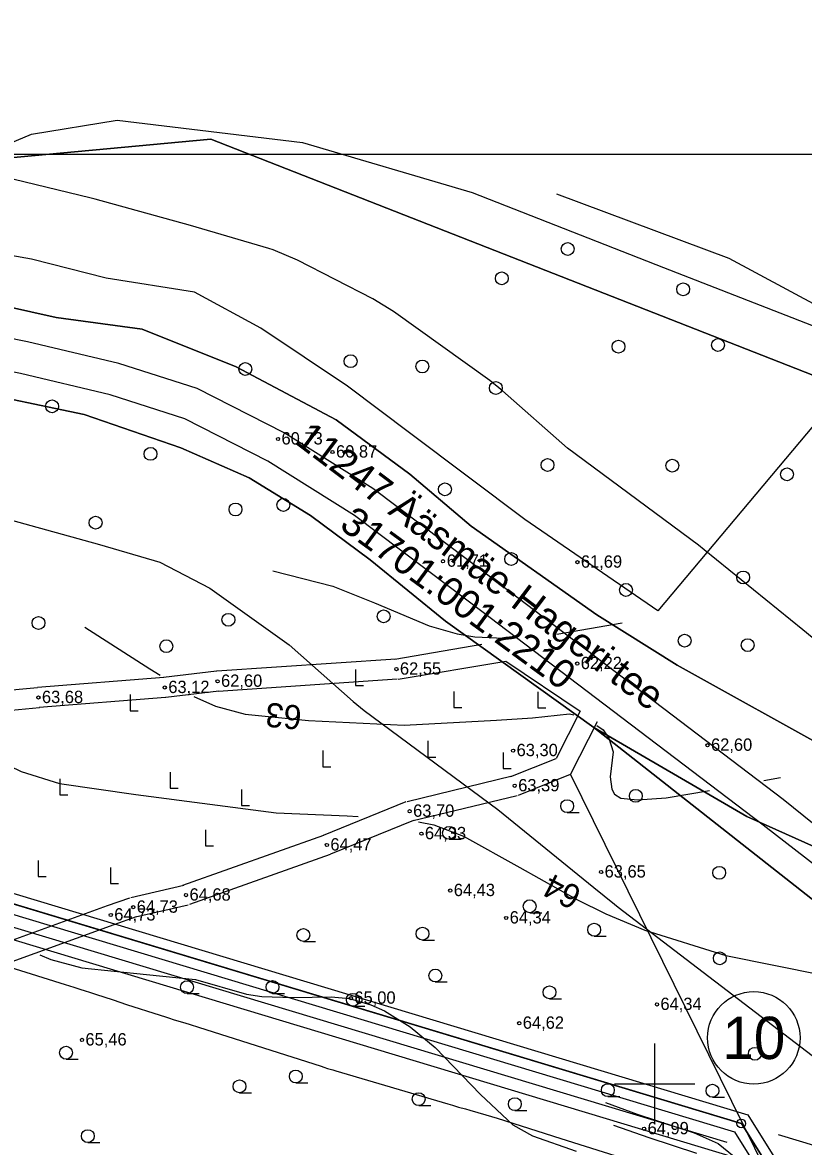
# Model space of a CAD drawing. Extents: x 532503 to 539665, y 6557663 to 6561526.
# Drawn here: x 535274.2 to 535429.6, y 6559987.5 to 6560211.1 of the extents above; entities that cross this region are included whole.
import ezdxf

# ---------------------------------------------------------------- set-up
doc = ezdxf.new("R2010")
doc.units = 0
for name, color, linetype in [('ABIJOONIS', 7, 'Continuous'), ('Default', 7, 'Continuous'), ('HALJASTUS', 7, 'Continuous'), ('HORISONTAAL-EH2000', 7, 'Continuous'), ('illumineerimisjooned', 7, 'Continuous'), ('Kaitsevöönd', 7, 'Continuous'), ('kataster', 7, 'Continuous'), ('KORGUS-EH2000', 7, 'Continuous'), ('PIIR', 7, 'Continuous'), ('PIIR_me', 7, 'Continuous'), ('Plokid', 7, 'Continuous'), ('RELJEEF', 7, 'Continuous'), ('TEE', 7, 'Continuous'), ('TM_aktiivne', 7, 'Continuous'), ('VORK', 7, 'Continuous')]:
    doc.layers.add(name, color=color, linetype=linetype)

# ---------------------------------------------------------------- blocks, each defined once
blk = doc.blocks.new('RAIESM')
at = {"layer": 'Default'}
for points in [[(0, 2), (0, 0)], [(0, 0), (1, 0)]]:
    blk.add_lwpolyline(points, dxfattribs=at)
blk = doc.blocks.new('METS')
at = {"layer": 'HALJASTUS'}
blk.add_circle((0, 0), 0.8, dxfattribs=at)
blk = doc.blocks.new('HARVIK')
at = {"layer": 'HALJASTUS'}
blk.add_line((0, -0.8), (1.5, -0.8), dxfattribs=at)
blk.add_circle((0, 0), 0.8, dxfattribs=at)

msp = doc.modelspace()

# ---------------------------------------------------------------- linework, layer by layer
at = {"layer": 'ABIJOONIS'}
msp.add_lwpolyline([(533888.8, 6560184.94), (535616.8, 6560184.94), (535616.8, 6559310.16), (533888.8, 6559310.16)], close=True, dxfattribs=at)
at = {"layer": 'HALJASTUS'}
for p, q in [((535370.38, 6560084.06), (535385.17, 6560074.14)), ((535423.24, 6559980.6), (535383.3, 6560061.58))]:
    msp.add_line(p, q, dxfattribs=at)
msp.add_lwpolyline([(535380.51, 6560177.03), (535414.77, 6560164.24), (535450.04, 6560145.32), (535462.43, 6560142.57), (535503.21, 6560140.71), (535544.62, 6560148.9), (535579.39, 6560151.97), (535604.95, 6560146.34), (535625.91, 6560135.09)], dxfattribs=at)
at = {"layer": 'HORISONTAAL-EH2000'}
for points in [[(535324.08, 6560102.07), (535335.98, 6560098.98), (535344.26, 6560095.68), (535355.18, 6560091.13), (535360.72, 6560089.52), (535364.24, 6560088.91), (535371.4, 6560088.57), (535371.45, 6560088.57)], [(535286.67, 6560090.86), (535299.61, 6560082.57), (535301.66, 6560081.28)], [(535380.55, 6560089.44), (535393.58, 6560091.72)], [(535308.35, 6560077.08), (535312.62, 6560075.11), (535318.58, 6560073.52), (535331.14, 6560072.31), (535350.2, 6560071.34), (535368.58, 6560072.35), (535375.73, 6560072.8), (535383.07, 6560073.58), (535383.92, 6560073.39)], [(535240.1, 6560071.01), (535245.83, 6560070.15), (535254.34, 6560069.62), (535262.57, 6560067.64), (535274, 6560062.11), (535281.64, 6560059.72), (535296.81, 6560057.56), (535324.74, 6560053.9), (535338.86, 6560053.34), (535341.05, 6560053.21)], [(535388.53, 6560071.31), (535389.74, 6560070.4), (535390.9, 6560068.77), (535391.76, 6560066.08), (535391.18, 6560061.08), (535391.49, 6560058.59), (535392.05, 6560057.62), (535393.26, 6560056.86), (535396.57, 6560056.51), (535402.33, 6560056.87), (535410.91, 6560058.37)], [(535421.72, 6560060.34), (535425.07, 6560060.95)], [(535353.03, 6560052.15), (535356.07, 6560051.53), (535361.97, 6560049.3), (535373.2, 6560043.04), (535384.5, 6560036.66), (535390.28, 6560033.83), (535398.05, 6560030.6), (535414.18, 6560025.55), (535433.26, 6560021.67), (535442.91, 6560020.49), (535457.48, 6560019.72), (535461.4, 6560019.9)], [(535277.71, 6560025.68), (535279.92, 6560024.73), (535286.08, 6560023.1), (535298.95, 6560021.72), (535308.64, 6560020.76), (535318.81, 6560017.83), (535321.86, 6560017.35), (535328.07, 6560017.15), (535335.63, 6560017.32), (535339.33, 6560016.96), (535343.56, 6560015.74), (535346.27, 6560014.51), (535351.36, 6560011.33), (535356.36, 6560007.21), (535365.35, 6559997.9), (535371.77, 6559991.86), (535375.69, 6559989.64), (535384.39, 6559986.61)]]:
    msp.add_lwpolyline(points, dxfattribs=at)
at = {"layer": 'illumineerimisjooned'}
msp.add_lwpolyline([(534195.15, 6559981.19), (534198.98, 6559981.55), (535160.12, 6560071.77), (535418.53, 6559993.82), (535458.87, 6559929.25), (535494.63, 6559867.7), (535482.6, 6559826), (535251.74, 6559649.68), (535250.36, 6559648.53), (535180.45, 6559687.33), (534941.15, 6559814.59), (534876.93, 6559774.72), (534959.62, 6559531.32), (534733.77, 6559483.15), (534375.91, 6559461.87), (534195.51, 6559444.47)], dxfattribs=at)
msp.add_lwpolyline([(534967.67, 6560049.69), (534974.15, 6559828.08), (535058.69, 6559883.05), (535223.5, 6560002.45), (535218.56, 6560049.92), (535415.93, 6559990.42), (535455.45, 6559927.19), (535490.31, 6559867.16), (535479.12, 6559828.38), (535249.57, 6559653.05), (535182.36, 6559690.84), (534940.99, 6559819.22), (534872.14, 6559776.44), (534954.37, 6559534.34), (534950.91, 6559533.67), (534733.22, 6559487.12), (534375.58, 6559465.86), (534199.95, 6559448.92), (533951.79, 6559660.13), (534200.21, 6559977.65), (534931.63, 6560046.31)], close=True, dxfattribs=at)
at = {"layer": 'Kaitsevöönd'}
for points in [[(535444.17, 6560145.87), (535400.64, 6560094.07), (535374.16, 6560112.28), (535351.49, 6560129.32), (535338.91, 6560138.76), (535321.7, 6560150.34), (535308.46, 6560157.46), (535290.91, 6560160.27), (535276.02, 6560164.08), (535259.96, 6560166.89), (535246.72, 6560172.35), (535244.57, 6560173.51), (535258.97, 6560181.79), (535276.02, 6560188.9), (535293.07, 6560191.72), (535329.97, 6560187.25), (535363.74, 6560177.32), (535401.8, 6560162.42)], [(535387.94, 6560070.88), (535418.34, 6560053.18), (535437.57, 6560044.58), (535462.31, 6560035.59), (535474.73, 6560026.41), (535505.68, 6559996.5), (535525.98, 6559968.63), (535541.56, 6559938.17), (535550.37, 6559910.98), (535545, 6559893.64), (535541.59, 6559874.28), (535539.27, 6559872.49), (535538.05, 6559871.58), (535532.62, 6559905.26), (535524.24, 6559930.97), (535510, 6559958.81), (535491.52, 6559984.18), (535462.47, 6560012.25)]]:
    msp.add_lwpolyline(points, close=True, dxfattribs=at)
for points in [[(535433.23, 6560087.28), (535429.49, 6560090.32), (535409.86, 6560106.25), (535408.72, 6560107.14), (535382.65, 6560126.46), (535369.73, 6560137.87), (535367.21, 6560139.89), (535348.09, 6560153.63), (535343.97, 6560156.15), (535328.96, 6560163.89), (535324.1, 6560165.91), (535323.23, 6560166.18), (535307.69, 6560170.76), (535288.71, 6560176.01), (535287.66, 6560176.28), (535268.17, 6560181)], [(535574.17, 6559980.56), (535567.46, 6559992.02), (535561.65, 6559999.11), (535554.18, 6560005.88), (535546.57, 6560013.44), (535536.09, 6560021.64), (535524.71, 6560029.59), (535505.98, 6560038.04), (535467.62, 6560052.83), (535436.28, 6560065.63), (535404.49, 6560083.28), (535388.52, 6560093.28), (535363.51, 6560110.94), (535351.29, 6560121.28), (535336.63, 6560132.12), (535316.75, 6560142.64), (535298.07, 6560150.16), (535280.95, 6560152.48), (535266.37, 6560155.72)], [(535262.39, 6560138.17), (535286.54, 6560133.17), (535305.73, 6560126.51), (535319.32, 6560120.56), (535331.52, 6560113.05), (535343.43, 6560104.27), (535358.41, 6560092.01), (535387.94, 6560070.88), (535418.34, 6560053.18), (535437.57, 6560044.58), (535462.31, 6560035.59), (535482.12, 6560028.42), (535498.06, 6560022.12), (535513.87, 6560013.49), (535529.63, 6560003.25), (535541.19, 6559993.59), (535551.28, 6559983.37)], [(535271.63, 6560112.26), (535289.57, 6560107.3), (535301.57, 6560103.76), (535311.55, 6560098.61), (535327.28, 6560087.31), (535340.01, 6560076.06), (535342.21, 6560074.28), (535368.83, 6560054.55), (535387.89, 6560039.08), (535392.01, 6560035.73), (535392.77, 6560035.13), (535431.37, 6560005.63), (535454.33, 6559986.43)]]:
    msp.add_lwpolyline(points, dxfattribs=at)
at = {"layer": 'kataster'}
for points in [[(534940.31, 6560462.09), (534985.95, 6560390.82), (535028.94, 6560326.81), (535057.03, 6560281.51), (535072.45, 6560259.78), (535090.65, 6560237.62), (535108.23, 6560219.48), (535127.36, 6560204.12), (535144.32, 6560193.31), (535167.57, 6560182.08), (535183.22, 6560175.49), (535202.39, 6560165.24), (535228.47, 6560149.83), (535245.95, 6560141.98), (535262.39, 6560138.17), (535286.54, 6560133.17), (535305.73, 6560126.51), (535319.32, 6560120.56), (535331.52, 6560113.05), (535343.43, 6560104.27), (535358.41, 6560092.01), (535387.94, 6560070.88), (535462.47, 6560012.25), (535491.52, 6559984.18)], [(535266.37, 6560155.72), (535280.95, 6560152.48), (535298.07, 6560150.16), (535316.75, 6560142.64), (535336.63, 6560132.12), (535351.29, 6560121.28), (535363.51, 6560110.94), (535388.52, 6560093.28), (535404.49, 6560083.28), (535436.28, 6560065.63), (535467.62, 6560052.83), (535505.98, 6560038.04), (535524.71, 6560029.59), (535536.09, 6560021.64), (535546.57, 6560013.44), (535554.18, 6560005.88), (535561.65, 6559999.11), (535567.46, 6559992.02), (535574.17, 6559980.56)], [(535551.28, 6559983.37), (535541.19, 6559993.59), (535529.63, 6560003.25), (535513.87, 6560013.49), (535498.06, 6560022.12), (535482.12, 6560028.42), (535462.31, 6560035.59), (535437.57, 6560044.58), (535418.34, 6560053.18), (535387.94, 6560070.88), (535358.41, 6560092.01), (535343.43, 6560104.27), (535331.52, 6560113.05), (535319.32, 6560120.56), (535305.73, 6560126.51), (535286.54, 6560133.17), (535262.39, 6560138.17)], [(535457.22, 6559928.24), (535417.31, 6559992.13), (535159.89, 6560069.73), (534198.28, 6559979.48)]]:
    msp.add_lwpolyline(points, dxfattribs=at)
for points in [[(535311.75, 6560187.9), (535214.63, 6560178.88), (535211.22, 6560180.93), (535190.97, 6560191.76), (535174.98, 6560198.49), (535153.11, 6560209.06), (535151.47, 6560210.11), (535174.36, 6560330.96), (535238.51, 6560317.65), (535317.39, 6560414.31), (535394.09, 6560388.27), (535356.38, 6560289.01), (535475.65, 6560268.63), (535492.92, 6560319.79), (535537.89, 6560318.26), (535553.26, 6560354.1), (535717.05, 6560138.2), (535788.83, 6560083.91), (535750.08, 6560037.85), (535642.47, 6559985.09), (535554.18, 6560005.88), (535581.49, 6560147.36), (535459.74, 6560129.92)], [(535554.18, 6560005.88), (535546.57, 6560013.44), (535536.09, 6560021.64), (535524.71, 6560029.59), (535505.98, 6560038.04), (535467.62, 6560052.83), (535436.28, 6560065.63), (535404.49, 6560083.28), (535388.52, 6560093.28), (535363.51, 6560110.94), (535351.29, 6560121.28), (535336.63, 6560132.12), (535316.75, 6560142.64), (535298.07, 6560150.16), (535280.95, 6560152.48), (535266.37, 6560155.72), (535251.73, 6560159.12), (535236.76, 6560165.84), (535214.63, 6560178.88), (535311.75, 6560187.9), (535459.74, 6560129.92), (535581.49, 6560147.36)], [(535387.94, 6560070.88), (535418.34, 6560053.18), (535437.57, 6560044.58), (535462.31, 6560035.59), (535474.73, 6560026.41), (535505.68, 6559996.5), (535525.98, 6559968.63), (535541.56, 6559938.17), (535550.37, 6559910.98), (535545, 6559893.64), (535541.59, 6559874.28), (535539.27, 6559872.49), (535538.05, 6559871.58), (535532.62, 6559905.26), (535524.24, 6559930.97), (535510, 6559958.81), (535491.52, 6559984.18), (535462.47, 6560012.25)], [(533947.7, 6559658.95), (533949.2, 6559955.8), (534198.28, 6559979.48), (535159.89, 6560069.73), (535417.31, 6559992.13), (535457.22, 6559928.24), (535504.86, 6559846.09), (535250.3, 6559650.84), (535181.52, 6559689.04), (534941.15, 6559817.08), (534874.65, 6559775.26), (534957.01, 6559532.73), (534735.22, 6559485.45), (534375.71, 6559463.85), (534199.28, 6559446.9), (534122.84, 6559439.44), (534110.45, 6559447.36), (534092.53, 6559453.94), (534085.13, 6559454.75)]]:
    msp.add_lwpolyline(points, close=True, dxfattribs=at)
at = {"layer": 'KORGUS-EH2000'}
for centre in [(535325.09, 6560128.29), (535335.93, 6560125.69), (535357.9, 6560103.96), (535384.65, 6560103.78), (535348.64, 6560082.5), (535384.62, 6560083.61), (535313.06, 6560080.08), (535302.56, 6560078.84), (535277.43, 6560076.86), (535371.85, 6560066.29), (535410.53, 6560067.36), (535372.17, 6560059.29), (535351.27, 6560054.23), (535353.61, 6560049.76), (535334.81, 6560047.52), (535389.36, 6560042.14), (535306.78, 6560037.55), (535359.35, 6560038.45), (535296.28, 6560035.15), (535291.82, 6560033.59), (535370.48, 6560033), (535339.59, 6560017.04), (535400.47, 6560015.79), (535373.08, 6560012.06), (535286.08, 6560008.74), (535397.91, 6559991.06)]:
    msp.add_circle(centre, 0.32, dxfattribs=at)
at = {"layer": 'PIIR'}
for centre, radius in [((535419.73, 6560009.14), 9.2), ((535417.23, 6559992.12), 0.88), ((535417.23, 6559992.12), 0.88), ((535417.23, 6559992.12), 0.88)]:
    msp.add_circle(centre, radius, dxfattribs=at)
at = {"layer": 'PIIR_me'}
msp.add_lwpolyline([(534441.63, 6560002.32), (534688.17, 6560025.46), (534931.44, 6560048.3), (534969.61, 6560051.88), (534976.05, 6559831.7), (535057.56, 6559884.7), (535221.39, 6560003.39), (535216.26, 6560052.7), (535417.23, 6559992.12), (535457.16, 6559928.22), (535492.47, 6559867.43), (535480.86, 6559827.19), (535250.12, 6559650.95), (535250.12, 6559650.95), (535181.4, 6559689.09), (534941.07, 6559816.91), (534874.54, 6559775.58), (534957, 6559532.81), (534951.31, 6559531.71), (534733.49, 6559485.13), (534485.11, 6559470.37)], dxfattribs=at)
at = {"layer": 'Plokid'}
msp.add_line((535221.59, 6560043.99), (535416.31, 6559985.3), dxfattribs=at)
for points in [[(535221.32, 6560046.58), (535414.38, 6559988.38)], [(535267.03, 6560024.65), (535282.72, 6560019.73), (535284.47, 6560019.21), (535285.88, 6560018.78), (535286.49, 6560018.59), (535287.75, 6560018.19), (535288.77, 6560017.87), (535292.27, 6560016.68), (535294.96, 6560015.81), (535301.61, 6560013.65), (535302.73, 6560013.3), (535303.32, 6560013.11), (535304.44, 6560012.76), (535306.53, 6560012.12), (535307.59, 6560011.79), (535309.27, 6560011.27), (535333.69, 6560003.5), (535334.22, 6560003.33), (535334.96, 6560003.08), (535335.99, 6560002.76), (535336.62, 6560002.57), (535358.88, 6559996), (535359.77, 6559995.75), (535361, 6559995.39), (535362.39, 6559995), (535363.27, 6559994.76), (535366.44, 6559993.86), (535368.7, 6559993.18), (535381.33, 6559989.12), (535394.64, 6559984.95)], [(535424.6, 6559989.89), (535520.8, 6559960.86), (535494.24, 6559871.97)]]:
    msp.add_lwpolyline(points, dxfattribs=at)
at = {"layer": 'RELJEEF'}
for points in [[(535390.24, 6559996.29), (535396.54, 6559993.94), (535407.86, 6559990.25), (535412.68, 6559988.14), (535415.84, 6559985.56)], [(535408.42, 6559986.17), (535398.89, 6559989.28), (535391.91, 6559991.7)]]:
    msp.add_lwpolyline(points, dxfattribs=at)
at = {"layer": 'TEE'}
for p, q in [((535348.3, 6560084.47), (535365.61, 6560087.45)), ((535348.5, 6560084.5), (535312.92, 6560082.08)), ((535312.82, 6560082.07), (535302.33, 6560080.82)), ((535348.98, 6560080.53), (535370.38, 6560084.06)), ((535302.4, 6560080.83), (535277.27, 6560078.85)), ((535348.78, 6560080.51), (535313.19, 6560078.08)), ((535191.04, 6560070.68), (535277.24, 6560078.85)), ((535313.29, 6560078.09), (535302.8, 6560076.85)), ((535302.72, 6560076.84), (535277.59, 6560074.86)), ((535191.41, 6560066.7), (535277.62, 6560074.86)), ((535385.17, 6560074.14), (535380.42, 6560064.74)), ((535388.58, 6560072.01), (535383.3, 6560061.58)), ((535371.43, 6560061.15), (535380.42, 6560064.74)), ((535350.8, 6560056.18), (535371.7, 6560061.24)), ((535372.92, 6560057.43), (535383.3, 6560061.58)), ((535351.74, 6560052.29), (535372.64, 6560057.35)), ((535350.51, 6560056.09), (535334.05, 6560049.37)), ((535352.02, 6560052.38), (535335.56, 6560045.67)), ((535334.13, 6560049.4), (535306.11, 6560039.43)), ((535335.48, 6560045.64), (535307.45, 6560035.66)), ((535295.83, 6560037.09), (535306.34, 6560039.5)), ((535255.21, 6560022.43), (535291.14, 6560035.47)), ((535291.16, 6560035.48), (535295.62, 6560037.03)), ((535296.72, 6560033.2), (535307.23, 6560035.6)), ((535292.48, 6560031.71), (535296.93, 6560033.26)), ((535256.57, 6560018.67), (535292.5, 6560031.71))]:
    msp.add_line(p, q, dxfattribs=at)
for points in [[(535450.28, 6560036.7), (535425.55, 6560056.58), (535367.62, 6560100.59), (535343.96, 6560118.41), (535326.29, 6560129.51), (535309.01, 6560138.33), (535293.42, 6560143.29), (535275.23, 6560147.62), (535259.79, 6560150.75), (535245.12, 6560156.05), (535230.17, 6560162.94), (535155.91, 6560199.9)], [(535530.43, 6559927.71), (535515.53, 6559959.37), (535499.94, 6559982.48), (535481.97, 6560002.44), (535457.16, 6560023.95), (535421.6, 6560051.43), (535363.71, 6560095.42), (535340.27, 6560113.06), (535323.08, 6560123.87), (535306.54, 6560132.31), (535291.68, 6560137.04), (535273.84, 6560141.28), (535258.03, 6560144.49), (535242.66, 6560150.04), (535227.36, 6560157.09), (535153.02, 6560194.09)]]:
    msp.add_lwpolyline(points, dxfattribs=at)
at = {"layer": 'TM_aktiivne'}
msp.add_lwpolyline([(535159.92, 6560069.74), (535417.23, 6559992.12), (535457.16, 6559928.22), (535492.47, 6559867.43), (535480.86, 6559827.19), (535250.49, 6559651.24), (535250.13, 6559650.94), (535181.4, 6559689.09), (534941.07, 6559816.9), (534874.53, 6559775.58), (534957, 6559532.81), (534733.5, 6559485.14), (534375.75, 6559463.86), (534199.32, 6559446.85), (534124.95, 6559439.68), (533949.03, 6559659.85), (533949.15, 6559955.79), (534199.17, 6559979.56)], close=True, dxfattribs=at)
at = {"layer": 'VORK'}
for p, q in [((535400, 6560008), (535400, 6559992)), ((535392, 6560000), (535408, 6560000))]:
    msp.add_line(p, q, dxfattribs=at)

# ---------------------------------------------------------------- block references
at = {"layer": 'HALJASTUS', "xscale": 1.6, "yscale": 1.6000000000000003}
for name, p in [('METS', (535382.72, 6560166.09)), ('METS', (535369.6, 6560160.24)), ('METS', (535405.69, 6560158.06)), ('METS', (535392.82, 6560146.66)), ('METS', (535412.61, 6560146.98)), ('METS', (535339.52, 6560143.76)), ('METS', (535318.58, 6560142.2)), ('METS', (535353.8, 6560142.71)), ('METS', (535368.41, 6560138.42)), ('METS', (535280.14, 6560134.77)), ('METS', (535299.72, 6560125.32)), ('METS', (535378.71, 6560123.12)), ('METS', (535403.53, 6560122.99)), ('METS', (535426.35, 6560121.26)), ('METS', (535358.29, 6560118.27)), ('METS', (535316.63, 6560114.26)), ('METS', (535326.15, 6560115.17)), ('METS', (535288.79, 6560111.63)), ('METS', (535371.46, 6560104.4)), ('METS', (535417.63, 6560100.74)), ('METS', (535394.3, 6560098.26)), ('METS', (535315.22, 6560092.32)), ('METS', (535346.09, 6560092.99)), ('METS', (535277.44, 6560091.68)), ('METS', (535405.98, 6560088.15)), ('METS', (535418.51, 6560087.28)), ('METS', (535302.86, 6560087.06)), ('RAIESM', (535340.51, 6560079.25)), ('RAIESM', (535295.65, 6560074.22)), ('RAIESM', (535360.05, 6560074.84)), ('RAIESM', (535376.78, 6560074.79)), ('RAIESM', (535333.98, 6560063.08)), ('RAIESM', (535354.89, 6560065.01)), ('RAIESM', (535369.88, 6560062.72)), ('RAIESM', (535303.62, 6560058.8)), ('RAIESM', (535281.67, 6560057.5)), ('RAIESM', (535317.79, 6560055.38)), ('METS', (535396.26, 6560057.29)), ('HARVIK', (535382.6, 6560055.24)), ('HARVIK', (535359.12, 6560049.92)), ('RAIESM', (535310.65, 6560047.32)), ('RAIESM', (535277.35, 6560041.26)), ('RAIESM', (535291.78, 6560039.86)), ('METS', (535412.86, 6560041.98)), ('HARVIK', (535375.16, 6560035.33)), ('HARVIK', (535330.13, 6560029.6)), ('HARVIK', (535353.83, 6560029.87)), ('HARVIK', (535387.99, 6560030.65)), ('METS', (535412.97, 6560024.98)), ('HARVIK', (535356.37, 6560021.55)), ('HARVIK', (535306.99, 6560019.23)), ('HARVIK', (535324, 6560019.25)), ('HARVIK', (535379.09, 6560018.21)), ('HARVIK', (535339.98, 6560016.72)), ('HARVIK', (535282.92, 6560006.18)), ('METS', (535419.95, 6560005.98)), ('HARVIK', (535328.62, 6560001.46)), ('HARVIK', (535317.43, 6559999.5)), ('HARVIK', (535390.7, 6559998.74)), ('HARVIK', (535411.51, 6559998.62)), ('HARVIK', (535353.07, 6559996.95)), ('HARVIK', (535372.2, 6559995.96)), ('HARVIK', (535287.25, 6559989.6))]:
    msp.add_blockref(name, p, dxfattribs=at)

# ---------------------------------------------------------------- texts
at = {"layer": 'HORISONTAAL-EH2000'}
for s, rotation, p in [('63', 174.4779, (535329.98, 6560075.18)), ('64', 152.6384, (535385.83, 6560038.72))]:
    msp.add_text(s, height=4.8, rotation=rotation, dxfattribs=at).set_placement(p)
at = {"layer": 'kataster'}
for s, rotation, p in [('11247 Ääsmäe-Hageri tee', 322.9608, (535328.13, 6560127.59)), ('31701:001:2210', 323.7981, (535337.06, 6560110.65))]:
    msp.add_text(s, height=5.7, rotation=rotation, dxfattribs=at).set_placement(p)
at = {"layer": 'KORGUS-EH2000'}
for s, p in [('60,73', (535325.78, 6560127.19)), ('60,87', (535336.63, 6560124.59)), ('61,71', (535358.67, 6560102.87)), ('61,69', (535385.34, 6560102.68)), ('62,22', (535385.31, 6560082.51)), ('62,55', (535349.34, 6560081.4)), ('63,12', (535303.26, 6560077.74)), ('62,60', (535313.75, 6560078.98)), ('63,68', (535278.12, 6560075.75)), ('62,60', (535411.23, 6560066.26)), ('63,30', (535372.55, 6560065.19)), ('63,39', (535372.87, 6560058.19)), ('63,70', (535351.96, 6560053.13)), ('64,33', (535354.31, 6560048.66)), ('64,47', (535335.5, 6560046.42)), ('63,65', (535390.06, 6560041.04)), ('64,43', (535360.05, 6560037.35)), ('64,68', (535307.48, 6560036.45)), ('64,73', (535292.51, 6560032.49)), ('64,73', (535296.97, 6560034.04)), ('64,34', (535371.17, 6560031.9)), ('65,00', (535340.28, 6560015.94)), ('64,34', (535401.16, 6560014.69)), ('64,62', (535373.78, 6560010.96)), ('65,46', (535286.77, 6560007.63)), ('64,99', (535398.61, 6559989.96))]:
    msp.add_text(s, height=2.45, dxfattribs=at).set_placement(p)
at = {"layer": 'PIIR'}
msp.add_text('10', height=8.4, dxfattribs=at).set_placement((535413.5, 6560004.94))

doc.saveas('drawing.dxf')
